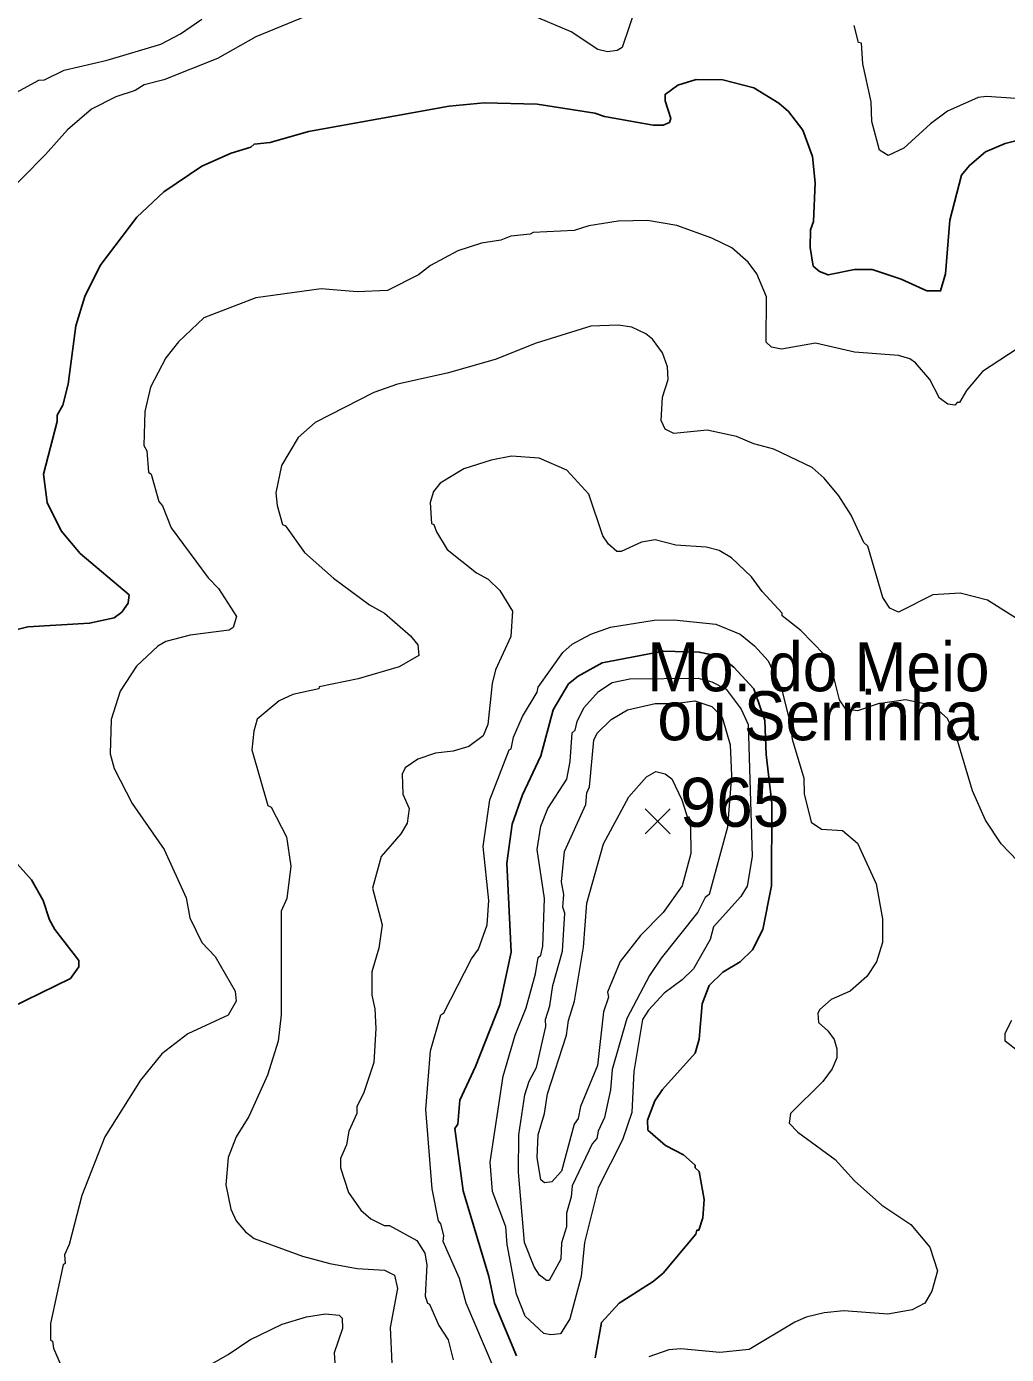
# Model space of a CAD drawing. Extents: x 265.7 to 292.1, y 7676.2 to 7704.2.
# Drawn here: x 267.652 to 269.252, y 7685.164 to 7687.332 of the extents above; entities that cross this region are included whole.
import ezdxf
from ezdxf.enums import TextEntityAlignment as Align

# ---------------------------------------------------------------- set-up
doc = ezdxf.new("R2010")
doc.units = 0
doc.header["$LTSCALE"] = 0.032
for name, color, linetype, lineweight in [('1', 7, 'Continuous', 25), ('2', 7, 'Continuous', 13), ('21', 7, 'Continuous', 25)]:
    doc.layers.add(name, color=color, linetype=linetype, lineweight=lineweight)
doc.layers.add('61', color=7, linetype='Continuous')

msp = doc.modelspace()

# ---------------------------------------------------------------- linework, layer by layer
at = {"layer": '1'}
for points in [[(269.2977, 7687.153), (269.2499, 7687.1411), (269.2179, 7687.1275), (269.1916, 7687.1052), (269.1788, 7687.0892), (269.1597, 7687.0158), (269.1525, 7686.928), (269.1445, 7686.9001), (269.1222, 7686.9001), (269.0799, 7686.9192), (269.0328, 7686.9352), (269.0041, 7686.9352), (268.961, 7686.9264), (268.9466, 7686.932), (268.9362, 7686.9408), (268.9315, 7686.9711), (268.9323, 7686.9998), (268.937, 7687.0134), (268.9394, 7687.0764), (268.9354, 7687.1195), (268.9195, 7687.1626), (268.8963, 7687.1929), (268.8804, 7687.2065), (268.8397, 7687.232), (268.7886, 7687.2448), (268.7455, 7687.2456), (268.7152, 7687.236), (268.6945, 7687.2209), (268.6945, 7687.2105), (268.704, 7687.1818), (268.7016, 7687.1754), (268.6913, 7687.1706), (268.6753, 7687.1706), (268.5955, 7687.185), (268.5796, 7687.1905), (268.4854, 7687.2049), (268.3992, 7687.2073), (268.3418, 7687.2017), (268.112, 7687.1602), (268.0497, 7687.1427), (268.0234, 7687.1395), (268.0178, 7687.1347), (267.9859, 7687.1251), (267.938, 7687.1036), (267.8758, 7687.0621), (267.8319, 7687.0206), (267.772, 7686.9416), (267.7465, 7686.8913)], [(267.7465, 7686.8913), (267.7321, 7686.8434), (267.7194, 7686.7477), (267.7106, 7686.7134), (267.7018, 7686.6974), (267.7018, 7686.687), (267.6795, 7686.6009)], [(267.6795, 7686.6009), (267.685, 7686.5546), (267.7082, 7686.5083), (267.7393, 7686.4716), (267.8191, 7686.4038), (267.8175, 7686.3902), (267.8071, 7686.3758), (267.7944, 7686.3662), (267.7545, 7686.3575), (267.6539, 7686.3519), (267.6172, 7686.3423)], [(268.4519, 7685.1613), (268.416, 7685.2475), (268.4064, 7685.2906), (268.3649, 7685.431), (268.3513, 7685.5324), (268.3561, 7685.5396), (268.3593, 7685.5787), (268.3848, 7685.6337), (268.4248, 7685.7343), (268.4431, 7685.8205), (268.4359, 7685.9657), (268.4447, 7686.0295), (268.4615, 7686.0774), (268.4918, 7686.1412), (268.5117, 7686.2162), (268.5365, 7686.2585), (268.5524, 7686.2713), (268.5915, 7686.2928), (268.6913, 7686.312), (268.7503, 7686.3104), (268.7846, 7686.3032), (268.807, 7686.2856), (268.8397, 7686.2505), (268.8572, 7686.1987), (268.8598, 7686.143), (268.8687, 7686.0637), (268.8684, 7685.929), (268.8541, 7685.8572), (268.8373, 7685.8244), (268.8174, 7685.8045), (268.7886, 7685.7877), (268.7663, 7685.7662), (268.7551, 7685.7359), (268.7503, 7685.6784), (268.7439, 7685.6553), (268.6905, 7685.5962), (268.6777, 7685.5779), (268.6657, 7685.546), (268.6665, 7685.53), (268.6953, 7685.5045), (268.7248, 7685.4893), (268.7439, 7685.4725), (268.7439, 7685.4685), (268.7503, 7685.4622), (268.7583, 7685.4167), (268.7559, 7685.3864), (268.7495, 7685.3664), (268.7463, 7685.3664), (268.7447, 7685.36), (268.6913, 7685.2962), (268.6753, 7685.2826), (268.6195, 7685.2475), (268.5907, 7685.2156), (268.5804, 7685.1581)], [(267.6228, 7685.98), (267.6595, 7685.9385), (267.6787, 7685.905), (267.689, 7685.8731), (267.6978, 7685.8572), (267.7369, 7685.8069), (267.7369, 7685.7965), (267.7233, 7685.7774), (267.6252, 7685.7295)]]:
    msp.add_lwpolyline(points, dxfattribs=at)
at = {"layer": '2'}
for points in [[(268.6474, 7687.3653), (268.6242, 7687.2975), (268.6163, 7687.2927), (268.6003, 7687.2903), (268.5844, 7687.2943), (268.5413, 7687.323), (268.4742, 7687.3517)], [(267.4903, 7687.1459), (267.6715, 7687.244), (267.6811, 7687.2448), (267.713, 7687.2608), (267.7832, 7687.2767), (267.871, 7687.3031), (267.9029, 7687.3198), (267.938, 7687.3438)], [(268.108, 7687.3485), (268.0258, 7687.315), (267.9635, 7687.2799), (267.8758, 7687.2448), (267.8438, 7687.2368), (267.8287, 7687.2273), (267.7976, 7687.2169), (267.7577, 7687.1969), (267.7186, 7687.1634), (267.6827, 7687.1227), (267.6053, 7687.0453)], [(269.2913, 7687.2129), (269.2195, 7687.2177), (269.206, 7687.2161), (269.1557, 7687.1937), (269.1278, 7687.173), (269.0847, 7687.1331), (269.0591, 7687.1211), (269.0448, 7687.1299), (269.032, 7687.177), (269.0312, 7687.2089), (269.0176, 7687.2711), (269.0152, 7687.3047), (269.0105, 7687.3055), (269.0033, 7687.3334)], [(269.2977, 7686.8243), (269.2131, 7686.7684), (269.1868, 7686.7373), (269.1756, 7686.7182), (269.1717, 7686.7182), (269.1677, 7686.7134), (269.1565, 7686.715), (269.1429, 7686.7253), (269.127, 7686.7557), (269.1038, 7686.7828), (269.0942, 7686.7892), (269.0759, 7686.7948), (269.0041, 7686.8003), (268.9402, 7686.8147), (268.8844, 7686.8051), (268.8684, 7686.8083), (268.8596, 7686.8163), (268.8604, 7686.8905), (268.8445, 7686.928), (268.8301, 7686.9472), (268.8038, 7686.9703), (268.7711, 7686.9863), (268.7136, 7687.007), (268.6657, 7687.015), (268.6179, 7687.0142), (268.57, 7687.0062), (268.5461, 7686.999), (268.479, 7686.9958), (268.4742, 7686.9927), (268.4423, 7686.9895), (268.4264, 7686.9831), (268.3944, 7686.9783), (268.3561, 7686.9655), (268.3115, 7686.9416), (268.2915, 7686.9264), (268.2412, 7686.9009), (268.1918, 7686.8985), (268.1327, 7686.9033), (268.0258, 7686.8889), (267.9412, 7686.8562), (267.8997, 7686.8171), (267.8789, 7686.7908), (267.8542, 7686.7429), (267.8446, 7686.703), (267.843, 7686.6479), (267.8478, 7686.6391), (267.851, 7686.604), (267.855, 7686.6009), (267.8678, 7686.5562), (267.8734, 7686.549), (267.8877, 7686.5131), (267.9484, 7686.4317), (267.9651, 7686.4141), (267.9947, 7686.3686), (267.9891, 7686.3503), (267.9827, 7686.3463), (267.9189, 7686.3383), (267.879, 7686.3279), (267.8662, 7686.32), (267.8311, 7686.2873), (267.8047, 7686.2466), (267.7896, 7686.2003), (267.788, 7686.1444), (267.7944, 7686.1205), (267.8239, 7686.063), (267.8766, 7685.988), (267.9125, 7685.909), (267.9181, 7685.8763), (267.938, 7685.8364), (267.9595, 7685.8133), (267.9923, 7685.7566), (267.9939, 7685.7407), (267.9811, 7685.7175), (267.9149, 7685.6872), (267.8726, 7685.6545), (267.8375, 7685.6114), (267.7792, 7685.5188), (267.7417, 7685.4231), (267.721, 7685.3433), (267.7138, 7685.3265)], [(269.2993, 7686.3455), (269.2211, 7686.395), (269.1764, 7686.4069), (269.1318, 7686.4038), (269.0759, 7686.3758), (269.0615, 7686.3822), (269.0504, 7686.3998), (269.0256, 7686.4836), (269.0192, 7686.4891), (268.9985, 7686.5338), (268.9785, 7686.5657), (268.9546, 7686.5945), (268.9347, 7686.612), (268.8724, 7686.6415), (268.8397, 7686.6503), (268.811, 7686.6623), (268.7631, 7686.6727), (268.7088, 7686.6671), (268.6945, 7686.6743), (268.6881, 7686.6886), (268.6905, 7686.7269), (268.6993, 7686.7557), (268.6985, 7686.7764), (268.6905, 7686.7988), (268.6737, 7686.8211), (268.6633, 7686.8299), (268.6402, 7686.841), (268.6179, 7686.8442), (268.5732, 7686.8426), (268.4838, 7686.8147), (268.4168, 7686.7884), (268.3386, 7686.766), (268.2572, 7686.7477), (268.2189, 7686.7341), (268.1231, 7686.6854), (268.0952, 7686.6607), (268.0681, 7686.6152), (268.0585, 7686.5705), (268.0609, 7686.5498), (268.0697, 7686.5187)], [(269.2969, 7685.9417), (269.2435, 7685.9976), (269.2179, 7686.0359), (269.1964, 7686.0838), (269.1709, 7686.17), (269.1557, 7686.2019), (269.1318, 7686.2234), (269.0871, 7686.2322), (269.0424, 7686.2258), (269.0089, 7686.2146), (268.9897, 7686.217), (268.9793, 7686.2322), (268.9666, 7686.2849), (268.9546, 7686.3064), (268.9163, 7686.3455), (268.886, 7686.3694), (268.886, 7686.3742), (268.8533, 7686.4093), (268.8357, 7686.4333), (268.803, 7686.4644), (268.783, 7686.4764), (268.7615, 7686.482), (268.712, 7686.4851), (268.6785, 7686.4939), (268.6562, 7686.4899), (268.6227, 7686.4748), (268.6155, 7686.4748), (268.6019, 7686.4867), (268.5931, 7686.5003), (268.57, 7686.5681), (268.5341, 7686.6072), (268.4886, 7686.6272), (268.4439, 7686.6304), (268.4104, 7686.624), (268.3657, 7686.6096), (268.3274, 7686.5865), (268.3162, 7686.5729), (268.3106, 7686.5546), (268.313, 7686.5203), (268.317, 7686.5187), (268.321, 7686.5067), (268.3386, 7686.478), (268.3865, 7686.4397), (268.4056, 7686.4293)], [(268.0697, 7686.5187), (268.0744, 7686.5163), (268.1056, 7686.4732), (268.1527, 7686.4309), (268.2117, 7686.3878), (268.2364, 7686.3742), (268.2787, 7686.3367)], [(268.4056, 7686.4293), (268.4248, 7686.4109), (268.4455, 7686.3774), (268.4423, 7686.3359), (268.4176, 7686.2817), (268.412, 7686.2593), (268.4048, 7686.1923)], [(268.4136, 7685.1438), (268.3697, 7685.2475), (268.3585, 7685.2874), (268.3322, 7685.3481), (268.333, 7685.3576), (268.3282, 7685.3768), (268.3242, 7685.3816), (268.3138, 7685.4342), (268.3035, 7685.5635), (268.3114, 7685.6593), (268.3282, 7685.7183), (268.333, 7685.7215), (268.3785, 7685.8093), (268.3896, 7685.8252), (268.404, 7685.8651), (268.4064, 7685.905), (268.3976, 7685.9928), (268.408, 7686.0694), (268.4399, 7686.1508), (268.4431, 7686.1524), (268.4471, 7686.1716), (268.4615, 7686.2051), (268.4854, 7686.245), (268.487, 7686.2529), (268.5277, 7686.3096), (268.5429, 7686.3232), (268.5732, 7686.3399), (268.6051, 7686.3511), (268.6769, 7686.3623), (268.7086, 7686.3629), (268.7775, 7686.3559), (268.8174, 7686.3399), (268.8405, 7686.3208), (268.8628, 7686.296), (268.8852, 7686.2482), (268.8995, 7686.1923), (268.9019, 7686.1684), (268.9211, 7686.1045), (268.9219, 7686.079), (268.9331, 7686.0327), (268.9498, 7686.0215), (268.9841, 7686.0191), (269.0089, 7685.9984), (269.0392, 7685.9322), (269.0496, 7685.8747), (269.0496, 7685.8364), (269.04, 7685.8045), (269.024, 7685.7806), (268.9969, 7685.7566), (268.9658, 7685.743), (268.9474, 7685.7271), (268.9442, 7685.7207), (268.945, 7685.7055), (268.9602, 7685.692), (268.9706, 7685.6776), (268.9753, 7685.6625), (268.9753, 7685.6481), (268.9674, 7685.6297), (268.9522, 7685.609), (268.8995, 7685.5571), (268.8971, 7685.5412), (268.9115, 7685.5268), (268.9722, 7685.4821), (269.0041, 7685.447), (269.0488, 7685.4071), (269.0958, 7685.376), (269.127, 7685.3385), (269.1397, 7685.3002), (269.1302, 7685.2667), (269.119, 7685.2475), (269.0982, 7685.2363), (269.0583, 7685.2292), (268.9865, 7685.2347), (268.9546, 7685.2316), (268.9251, 7685.2244), (268.9067, 7685.2164), (268.8317, 7685.1717), (268.7838, 7685.1669), (268.72, 7685.1725), (268.7009, 7685.1709), (268.6681, 7685.1597)], [(268.2787, 7686.3367), (268.2907, 7686.3224), (268.2923, 7686.3048), (268.2604, 7686.2865), (268.1934, 7686.2665), (268.1295, 7686.2537), (268.1287, 7686.2505), (268.0864, 7686.241), (268.0641, 7686.2306), (268.0282, 7686.2011), (268.0226, 7686.1811), (268.0194, 7686.1508), (268.0457, 7686.0598), (268.0513, 7686.0574), (268.076, 7686.0088), (268.0832, 7685.9609), (268.0768, 7685.9082), (268.0673, 7685.8875), (268.0673, 7685.7183), (268.0625, 7685.6752), (268.0449, 7685.6194), (268.0146, 7685.5523), (267.9939, 7685.5188), (267.9811, 7685.4853), (267.9771, 7685.4406), (267.9851, 7685.4007), (267.9939, 7685.3816), (268.009, 7685.364), (268.0234, 7685.3528), (268.1024, 7685.3241), (268.1471, 7685.3121), (268.1918, 7685.3042), (268.2364, 7685.301), (268.2524, 7685.293), (268.2572, 7685.2715), (268.2452, 7685.2076), (268.2484, 7685.1486)], [(268.4048, 7686.1923), (268.3976, 7686.1739), (268.3737, 7686.1564), (268.3482, 7686.1484), (268.3194, 7686.1452), (268.2907, 7686.1356), (268.27, 7686.1213), (268.2652, 7686.1109), (268.266, 7686.0782), (268.2763, 7686.0551), (268.2731, 7686.0311), (268.2628, 7686.0136), (268.2309, 7685.9769), (268.2165, 7685.925), (268.2324, 7685.8651), (268.2269, 7685.8268), (268.2157, 7685.7885), (268.2157, 7685.7502), (268.2205, 7685.7279), (268.2221, 7685.696), (268.2189, 7685.6401), (268.2021, 7685.5898), (268.191, 7685.5683), (268.191, 7685.5571), (268.1782, 7685.5284), (268.1742, 7685.5061), (268.1646, 7685.4837), (268.1646, 7685.4685), (268.1774, 7685.4279), (268.1973, 7685.3991), (268.2141, 7685.3848), (268.2356, 7685.3744), (268.2444, 7685.3744), (268.2891, 7685.3496), (268.3019, 7685.3289), (268.3051, 7685.3098), (268.3027, 7685.2587), (268.3067, 7685.2475), (268.3099, 7685.2459), (268.325, 7685.2108), (268.3402, 7685.1877), (268.3482, 7685.155)], [(269.2722, 7685.6577), (269.2498, 7685.6752), (269.2498, 7685.688), (269.261, 7685.7095)], [(267.7138, 7685.3265), (267.7146, 7685.3121), (267.7114, 7685.3097), (267.6906, 7685.214), (267.6906, 7685.1869), (267.6938, 7685.1853), (267.6954, 7685.1741)], [(267.9205, 7685.1294), (267.9811, 7685.1637), (268.0162, 7685.1877), (268.0689, 7685.2132), (268.1088, 7685.2252), (268.1399, 7685.23), (268.1622, 7685.2276), (268.167, 7685.2228), (268.1678, 7685.206), (268.1542, 7685.1661), (268.1566, 7685.1262)], [(267.6954, 7685.1741), (267.7074, 7685.1462)]]:
    msp.add_lwpolyline(points, dxfattribs=at)
for points in [[(268.8365, 7685.9769), (268.8285, 7685.9282), (268.8182, 7685.9114), (268.7735, 7685.8619), (268.7679, 7685.8412), (268.7407, 7685.7933), (268.7224, 7685.775), (268.6929, 7685.7534), (268.6673, 7685.7255), (268.6578, 7685.7103), (268.6434, 7685.6257), (268.6402, 7685.5587), (268.625, 7685.514), (268.5851, 7685.4358), (268.5628, 7685.3465), (268.5572, 7685.2906), (268.5389, 7685.222), (268.5237, 7685.1972), (268.5078, 7685.1956), (268.4966, 7685.198), (268.4662, 7685.226), (268.4519, 7685.2619), (268.4367, 7685.3433), (268.4343, 7685.372), (268.4128, 7685.4295), (268.4088, 7685.4773), (268.4303, 7685.6178), (268.4495, 7685.6848), (268.4678, 7685.7295), (268.483, 7685.7853), (268.487, 7685.8117), (268.4918, 7685.8157), (268.495, 7685.83), (268.4974, 7685.9082), (268.4854, 7685.988), (268.4918, 7686.0263), (268.503, 7686.0551), (268.5341, 7686.1029), (268.5397, 7686.1317), (268.5429, 7686.1787), (268.5476, 7686.1827), (268.5508, 7686.1971), (268.562, 7686.2194), (268.5859, 7686.2458), (268.6083, 7686.2609), (268.637, 7686.2665), (268.7487, 7686.2681), (268.7711, 7686.2617), (268.7942, 7686.2498), (268.8189, 7686.217), (268.8301, 7686.1923)], [(268.8031, 7686.1088), (268.7962, 7686.0247), (268.7663, 7685.9146), (268.7599, 7685.9098), (268.7479, 7685.8859), (268.6881, 7685.8109), (268.6689, 7685.7821), (268.6322, 7685.7119), (268.6083, 7685.6289), (268.6051, 7685.5954), (268.5955, 7685.5507), (268.5851, 7685.5284), (268.5828, 7685.5164), (268.5756, 7685.5077), (268.5429, 7685.439), (268.5413, 7685.4207), (268.5333, 7685.3943), (268.5333, 7685.372), (268.5253, 7685.3457), (268.5245, 7685.3193), (268.5054, 7685.2842), (268.5006, 7685.2842), (268.4894, 7685.293), (268.4806, 7685.3066), (268.4647, 7685.3465), (268.4551, 7685.4614), (268.4559, 7685.522), (268.4655, 7685.5874), (268.4726, 7685.6098), (268.4846, 7685.6321), (268.4998, 7685.6992), (268.499, 7685.7103), (268.5061, 7685.7327), (268.5109, 7685.7662), (268.5269, 7685.822), (268.5309, 7685.8843), (268.5277, 7685.8939), (268.5293, 7685.9146), (268.5253, 7685.9354), (268.5301, 7685.9848), (268.5652, 7686.0614), (268.5668, 7686.0806), (268.5708, 7686.0902), (268.578, 7686.1668), (268.5836, 7686.1779), (268.6067, 7686.2003), (268.633, 7686.2162), (268.6785, 7686.2266), (268.7112, 7686.2266), (268.7431, 7686.2306), (268.7711, 7686.2218), (268.7878, 7686.2043), (268.8006, 7686.1588)], [(268.7361, 7686.0247), (268.7368, 7685.9816), (268.7224, 7685.929), (268.6913, 7685.8851), (268.6546, 7685.8476), (268.6211, 7685.8053), (268.6003, 7685.755), (268.6019, 7685.747), (268.5939, 7685.7231), (268.5843, 7685.6353), (268.5564, 7685.5683), (268.5524, 7685.5491), (268.546, 7685.5396), (268.5253, 7685.463), (268.5093, 7685.4454), (268.4974, 7685.4438), (268.4918, 7685.4486), (268.4854, 7685.4853), (268.487, 7685.522), (268.4974, 7685.5571), (268.5022, 7685.589), (268.5333, 7685.6848), (268.5365, 7685.7087), (268.5468, 7685.7407), (268.5612, 7685.8284), (268.5668, 7685.9002), (268.5939, 7685.9976), (268.6354, 7686.0742), (268.6642, 7686.1069), (268.6793, 7686.1157), (268.6945, 7686.1117), (268.7056, 7686.1037), (268.7216, 7686.0694)]]:
    msp.add_lwpolyline(points, close=True, dxfattribs=at)
at = {"layer": '21'}
for p, q in [((268.6618, 7686.0546), (268.703, 7686.0134)), ((268.703, 7686.0546), (268.6618, 7686.0134))]:
    msp.add_line(p, q, dxfattribs=at)

# ---------------------------------------------------------------- texts
at = {"layer": '61', "width": 0.95}
for s, p in [('Mo. do Meio', (268.9448, 7686.2465)), ('ou Serrinha', (268.9447, 7686.1665))]:
    msp.add_text(s, height=0.08, dxfattribs=at).set_placement(p, align=Align.CENTER)
at = {"layer": '61'}
msp.add_text('965', height=0.08, dxfattribs=at).set_placement((268.808, 7686.0252), align=Align.CENTER)

doc.saveas('drawing.dxf')
